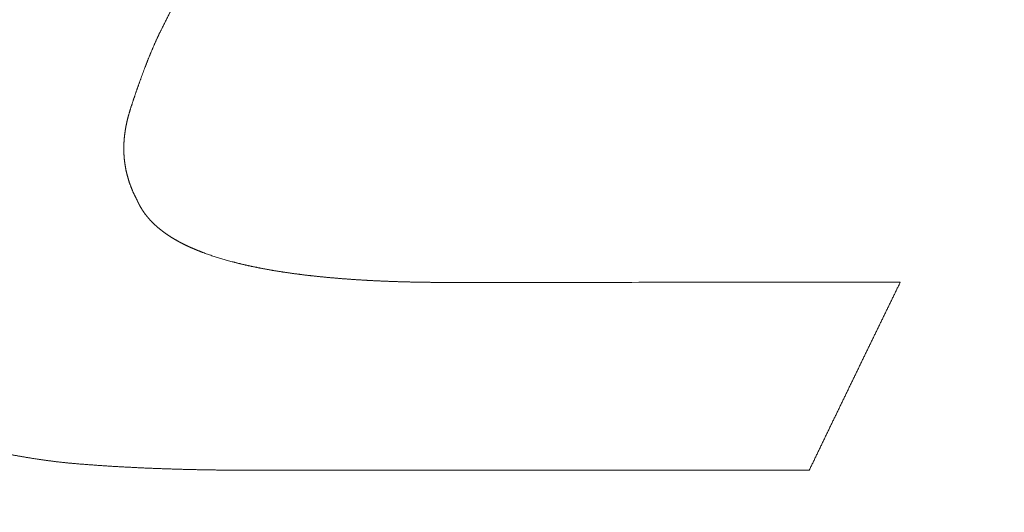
# Model space of a CAD drawing. Header units: millimetres. Extents: x 0 to 594, y 0 to 420.
# Tile 280 of 656: x 319.42 to 322.27, y 151.92 to 153.34. Entities that reach past the tile are written whole.
import ezdxf

# ---------------------------------------------------------------- set-up
doc = ezdxf.new("R2010")
doc.units = ezdxf.units.MM
doc.layers.add('1', color=7, linetype='Continuous', true_color=0xffffff)
doc.styles.add('Arial Unicode MS', font='txt')
doc.dimstyles.get("Standard").update_dxf_attribs({"dimtxt": 0.18, "dimasz": 0.18, "dimexe": 0.18, "dimexo": 0.0625, "dimgap": 0.09, "dimtad": 0, "dimtih": 1, "dimtoh": 1, "dimdec": 4, "dimzin": 0, "dimdsep": 46, "dimtxsty": 'Standard', "dimcen": 0.09, "dimadec": 0, "dimazin": 0, "dimtfac": 1, "dimtdec": 4, "dimtofl": 0, "dimtmove": 0, "dimatfit": 3, "dimfxl": 0, "dimtolj": 1, "dimtzin": 0, "dimarcsym": 0})

# ---------------------------------------------------------------- blocks, each defined once
blk = doc.blocks.new('_U1')
at = {"layer": '1', "color": 18, "lineweight": 13}
for p, q in [((87.8726, 155.5624), (87.8726, 93.0981)), ((368.6149, 120.7245), (368.6149, 93.0981)), ((87.8726, 95.0981), (199.5099, 95.0981)), ((368.6149, 95.0981), (256.9775, 95.0981))]:
    blk.add_line(p, q, dxfattribs=at)
at = {"layer": '1', "color": 18}
for points in [[(87.8726, 95.0981), (91.3726, 96.0359), (91.3726, 94.1602)], [(368.6149, 95.0981), (365.1149, 94.1602), (365.1149, 96.0359)]]:
    blk.add_solid(points, dxfattribs=at)
at = {"layer": '1', "color": 18, "linetype": 'Continuous', "lineweight": 13, "char_height": 2.5, "attachment_point": 7, "line_spacing_factor": 1.047437, "style": 'Arial Unicode MS'}
for s, insert in [('\\fArial Unicode MS|b0|i0;\\W1.0000;5.58', (201.1424, 93.2154)), ('\\fArial Unicode MS|b0|i0;\\W1.0000;DEFLATED TUBES LENGTH', (210.1898, 93.2154))]:
    blk.add_mtext(s, dxfattribs=dict(at, insert=insert))
blk = doc.blocks.new('_U5')
at = {"layer": '1', "color": 18, "lineweight": 13}
for p, q in [((368.2845, 138.212), (368.2845, 195.318)), ((252.7932, 193.318), (288.3083, 193.318)), ((368.2845, 193.318), (332.7694, 193.318))]:
    blk.add_line(p, q, dxfattribs=at)
at = {"layer": '1', "color": 18}
for points in [[(252.7932, 193.318), (256.2932, 194.2558), (256.2932, 192.3802)], [(368.2845, 193.318), (364.7845, 192.3802), (364.7845, 194.2558)]]:
    blk.add_solid(points, dxfattribs=at)
at = {"layer": '1', "color": 18, "linetype": 'Continuous', "lineweight": 13, "char_height": 2.5, "attachment_point": 7, "line_spacing_factor": 1.047437, "style": 'Arial Unicode MS'}
for s, insert in [('\\fArial Unicode MS|b0|i0;\\W1.0000;LCG (DRY WEIGHT)', (298.9882, 191.4353)), ('\\fArial Unicode MS|b0|i0;\\W1.0000;2.31', (289.9408, 191.4353))]:
    blk.add_mtext(s, dxfattribs=dict(at, insert=insert))
blk = doc.blocks.new('_U8')
at = {"layer": '1', "color": 18, "lineweight": 13}
for p, q in [((263.2897, 221.3525), (395.3924, 221.3525)), ((393.3924, 221.3525), (393.3924, 172.3548)), ((393.3924, 113.8098), (393.3924, 162.8074)), ((351.6063, 113.8098), (395.3924, 113.8098))]:
    blk.add_line(p, q, dxfattribs=at)
at = {"layer": '1', "color": 18}
for points in [[(393.3924, 221.3525), (394.3303, 217.8525), (392.4546, 217.8525)], [(393.3924, 113.8098), (392.4546, 117.3097), (394.3303, 117.3098)]]:
    blk.add_solid(points, dxfattribs=at)
at = {"layer": '1', "color": 18, "linetype": 'Continuous', "lineweight": 13, "char_height": 2.5, "attachment_point": 7, "rotation": 90, "line_spacing_factor": 1.047437, "style": 'Arial Unicode MS'}
for s, insert in [('\\fArial Unicode MS|b0|i0;\\W1.0000;LIFTING STROPS EYE*', (400.5645, 148.8001)), ('\\fArial Unicode MS|b0|i0;\\W1.0000;2.15', (395.5201, 164.4199))]:
    blk.add_mtext(s, dxfattribs=dict(at, insert=insert))
blk = doc.blocks.new('_U9')
at = {"layer": '1', "color": 18, "lineweight": 13}
for p, q in [((203.3786, 192.865), (47.9703, 192.865)), ((49.9703, 192.865), (49.9703, 158.4304)), ((49.9703, 113.5712), (49.9703, 148.883)), ((351.6296, 113.5712), (47.9703, 113.5712))]:
    blk.add_line(p, q, dxfattribs=at)
at = {"layer": '1', "color": 18}
for points in [[(49.9703, 192.865), (50.9082, 189.365), (49.0325, 189.365)], [(49.9703, 113.5712), (49.0325, 117.0712), (50.9082, 117.0712)]]:
    blk.add_solid(points, dxfattribs=at)
at = {"layer": '1', "color": 18, "linetype": 'Continuous', "lineweight": 13, "insert": (52.0981, 150.4955), "char_height": 2.5, "attachment_point": 7, "rotation": 90, "line_spacing_factor": 1.047437, "style": 'Arial Unicode MS'}
blk.add_mtext('\\fArial Unicode MS|b0|i0;\\W1.0000;1.59', dxfattribs=at)
blk = doc.blocks.new('_U10')
at = {"layer": '1', "color": 18, "lineweight": 13}
for p, q in [((100.9291, 177.3386), (56.1892, 177.3386)), ((58.1892, 177.3386), (58.1892, 150.2286)), ((58.1892, 113.5712), (58.1892, 140.6812)), ((351.6296, 113.5712), (56.1892, 113.5712))]:
    blk.add_line(p, q, dxfattribs=at)
at = {"layer": '1', "color": 18}
for points in [[(58.1892, 177.3386), (59.1271, 173.8386), (57.2514, 173.8386)], [(58.1892, 113.5712), (57.2514, 117.0712), (59.1271, 117.0712)]]:
    blk.add_solid(points, dxfattribs=at)
at = {"layer": '1', "color": 18, "linetype": 'Continuous', "lineweight": 13, "insert": (60.317, 142.2937), "char_height": 2.5, "attachment_point": 7, "rotation": 90, "line_spacing_factor": 1.047437, "style": 'Arial Unicode MS'}
blk.add_mtext('\\fArial Unicode MS|b0|i0;\\W1.0000;1.28', dxfattribs=at)
blk = doc.blocks.new('_U11')
at = {"layer": '1', "color": 18, "lineweight": 13}
for p, q in [((89.6332, 165.9155), (66.2931, 165.9155)), ((68.2931, 165.9155), (68.2931, 98.2238)), ((351.6296, 113.5712), (66.2931, 113.5712))]:
    blk.add_line(p, q, dxfattribs=at)
at = {"layer": '1', "color": 18}
for points in [[(68.2931, 165.9155), (69.231, 162.4155), (67.3553, 162.4155)], [(68.2931, 113.5712), (67.3553, 117.0712), (69.231, 117.0712)]]:
    blk.add_solid(points, dxfattribs=at)
at = {"layer": '1', "color": 18, "linetype": 'Continuous', "lineweight": 13, "char_height": 2.5, "attachment_point": 7, "rotation": 90, "line_spacing_factor": 1.047437, "style": 'Arial Unicode MS'}
for s, insert in [('\\fArial Unicode MS|b0|i0;\\W1.0000;1.05', (70.4208, 90.2889)), ('\\fArial Unicode MS|b0|i0;\\W1.0000;BOW DEFLATED ', (70.4208, 59.7732))]:
    blk.add_mtext(s, dxfattribs=dict(at, insert=insert))
blk = doc.blocks.new('_U13')
at = {"layer": '1', "color": 18, "lineweight": 13}
for p, q in [((252.7932, 158.3302), (383.5152, 158.3302)), ((381.5152, 158.3302), (381.5152, 140.8437)), ((381.5152, 113.8098), (381.5152, 131.2963)), ((351.6063, 113.8098), (383.5152, 113.8098))]:
    blk.add_line(p, q, dxfattribs=at)
at = {"layer": '1', "color": 18}
for points in [[(381.5152, 158.3302), (382.453, 154.8302), (380.5773, 154.8302)], [(381.5152, 113.8098), (380.5773, 117.3097), (382.453, 117.3098)]]:
    blk.add_solid(points, dxfattribs=at)
at = {"layer": '1', "color": 18, "linetype": 'Continuous', "lineweight": 13, "char_height": 2.5, "attachment_point": 7, "rotation": 90, "line_spacing_factor": 1.047437, "style": 'Arial Unicode MS'}
for s, insert in [('\\fArial Unicode MS|b0|i0;\\W1.0000;SINGLE POINT LIFT* EYE', (388.6872, 115.3789)), ('\\fArial Unicode MS|b0|i0;\\W1.0000;0.89', (383.6429, 132.9088))]:
    blk.add_mtext(s, dxfattribs=dict(at, insert=insert))

msp = doc.modelspace()

# ---------------------------------------------------------------- linework, layer by layer
at = {"layer": '1', "color": 155, "linetype": 'Continuous', "lineweight": 13}
for points, knots in [([(319.9307, 153.5131), (319.929, 153.5099), (319.9256, 153.5033), (319.9206, 153.4935), (319.9156, 153.4837), (319.9106, 153.4738), (319.9056, 153.464), (319.9006, 153.4541), (319.8956, 153.4443), (319.8906, 153.4344), (319.8856, 153.4246), (319.8806, 153.4147), (319.8756, 153.4048), (319.8706, 153.3949), (319.8656, 153.385), (319.8606, 153.3751), (319.8556, 153.3652), (319.8506, 153.3553), (319.8456, 153.3453), (319.8406, 153.3354), (319.8356, 153.3255), (319.8323, 153.3188), (319.8306, 153.3155)], [0, 0, 0, 0, 0.05, 0.1, 0.15, 0.2, 0.25, 0.3, 0.35, 0.4, 0.45, 0.5, 0.55, 0.6, 0.65, 0.7, 0.75, 0.8, 0.85, 0.9, 0.95, 1, 1, 1, 1]), ([(319.8306, 153.3155), (319.8301, 153.3146), (319.8292, 153.3126), (319.8277, 153.3097), (319.8263, 153.3067), (319.8248, 153.3038), (319.8234, 153.3009), (319.822, 153.2979), (319.8206, 153.295), (319.8192, 153.292), (319.8178, 153.289), (319.8165, 153.2861), (319.8151, 153.2831), (319.8138, 153.2801), (319.8124, 153.2772), (319.8111, 153.2742), (319.8098, 153.2712), (319.8085, 153.2682), (319.8072, 153.2652), (319.8059, 153.2622), (319.8046, 153.2593), (319.8034, 153.2563), (319.8021, 153.2533), (319.8008, 153.2503), (319.7996, 153.2472), (319.7984, 153.2442), (319.7971, 153.2412), (319.7959, 153.2382), (319.7947, 153.2352), (319.7935, 153.2322), (319.7923, 153.2292), (319.7911, 153.2261), (319.7899, 153.2231), (319.7887, 153.2201), (319.7875, 153.217), (319.7863, 153.214), (319.7852, 153.211), (319.784, 153.2079), (319.7828, 153.2049), (319.7817, 153.2019), (319.7805, 153.1988), (319.7794, 153.1958), (319.7782, 153.1927), (319.7771, 153.1897), (319.776, 153.1866), (319.7748, 153.1836), (319.7737, 153.1805), (319.7726, 153.1775), (319.7715, 153.1744), (319.7704, 153.1714), (319.7693, 153.1683), (319.7682, 153.1652), (319.7671, 153.1622), (319.766, 153.1591), (319.7649, 153.156), (319.7638, 153.153), (319.7627, 153.1499), (319.7617, 153.1468), (319.7606, 153.1438), (319.7595, 153.1407), (319.7584, 153.1376), (319.7574, 153.1345), (319.7563, 153.1315), (319.7553, 153.1284), (319.7542, 153.1253), (319.7532, 153.1222), (319.7521, 153.1191), (319.7511, 153.116), (319.7501, 153.113), (319.749, 153.1099), (319.748, 153.1068), (319.747, 153.1037), (319.746, 153.1006), (319.7449, 153.0975), (319.7439, 153.0944), (319.7429, 153.0913), (319.7422, 153.0893), (319.7419, 153.0882)], [0, 0, 0, 0, 0.013333, 0.026666, 0.039998, 0.05333, 0.066661, 0.079992, 0.093323, 0.106654, 0.119984, 0.133315, 0.146646, 0.159977, 0.173308, 0.186639, 0.199971, 0.213302, 0.226635, 0.239967, 0.2533, 0.266633, 0.279967, 0.293301, 0.306635, 0.31997, 0.333305, 0.34664, 0.359976, 0.373312, 0.386648, 0.399984, 0.413321, 0.426657, 0.439994, 0.45333, 0.466667, 0.480003, 0.493339, 0.506675, 0.520011, 0.533346, 0.546681, 0.560016, 0.573351, 0.586685, 0.60002, 0.613354, 0.626688, 0.640021, 0.653355, 0.666689, 0.680022, 0.693355, 0.706688, 0.720021, 0.733354, 0.746687, 0.76002, 0.773352, 0.786685, 0.800018, 0.81335, 0.826683, 0.840015, 0.853347, 0.866679, 0.880012, 0.893344, 0.906676, 0.920008, 0.93334, 0.946672, 0.960004, 0.973336, 0.986668, 1, 1, 1, 1]), ([(319.7419, 153.0882), (319.7417, 153.0875), (319.7412, 153.086), (319.7405, 153.0839), (319.7398, 153.0817), (319.7392, 153.0795), (319.7385, 153.0773), (319.7379, 153.0751), (319.7372, 153.0729), (319.7366, 153.0707), (319.736, 153.0685), (319.7354, 153.0663), (319.7348, 153.0641), (319.7342, 153.0619), (319.7337, 153.0597), (319.7331, 153.0575), (319.7326, 153.0553), (319.732, 153.0531), (319.7315, 153.0509), (319.731, 153.0486), (319.7305, 153.0464), (319.7301, 153.0442), (319.7296, 153.042), (319.7291, 153.0397), (319.7287, 153.0375), (319.7283, 153.0353), (319.7279, 153.033), (319.7275, 153.0308), (319.7271, 153.0286), (319.7267, 153.0263), (319.7264, 153.0241), (319.726, 153.0218), (319.7257, 153.0196), (319.7254, 153.0173), (319.7251, 153.0151), (319.7248, 153.0128), (319.7245, 153.0106), (319.7242, 153.0083), (319.724, 153.0061), (319.7238, 153.0038), (319.7236, 153.0016), (319.7234, 152.9993), (319.7232, 152.9971), (319.723, 152.9948), (319.7229, 152.9926), (319.7227, 152.9903), (319.7226, 152.988), (319.7225, 152.9858), (319.7224, 152.9835), (319.7223, 152.9813), (319.7223, 152.979), (319.7222, 152.9767), (319.7222, 152.9745), (319.7222, 152.9722), (319.7222, 152.9699), (319.7222, 152.9677), (319.7223, 152.9654), (319.7223, 152.9631), (319.7224, 152.9609), (319.7225, 152.9586), (319.7226, 152.9563), (319.7227, 152.9541), (319.7228, 152.9518), (319.723, 152.9496), (319.7232, 152.9473), (319.7234, 152.945), (319.7236, 152.9428), (319.7238, 152.9405), (319.724, 152.9382), (319.7243, 152.936), (319.7246, 152.9337), (319.7249, 152.9315), (319.7252, 152.9292), (319.7255, 152.9269), (319.7258, 152.9247), (319.7262, 152.9224), (319.7266, 152.9202), (319.727, 152.9179), (319.7274, 152.9157), (319.7278, 152.9134), (319.7283, 152.9112), (319.7287, 152.909), (319.7292, 152.9067), (319.7297, 152.9045), (319.7302, 152.9022), (319.7308, 152.9), (319.7313, 152.8978), (319.7319, 152.8956), (319.7325, 152.8933), (319.7331, 152.8911), (319.7337, 152.8889), (319.7343, 152.8867), (319.735, 152.8845), (319.7356, 152.8823), (319.7363, 152.88), (319.737, 152.8778), (319.7377, 152.8756), (319.7385, 152.8735), (319.7392, 152.8713), (319.74, 152.8691), (319.7408, 152.8669), (319.7416, 152.8647), (319.7424, 152.8625), (319.7432, 152.8604), (319.7441, 152.8582), (319.745, 152.8561), (319.7459, 152.8539), (319.7468, 152.8518), (319.7477, 152.8496), (319.7486, 152.8475), (319.7496, 152.8453), (319.7505, 152.8432), (319.7515, 152.8411), (319.7525, 152.839), (319.7536, 152.8368), (319.7546, 152.8347), (319.7557, 152.8326), (319.7567, 152.8305), (319.7578, 152.8285), (319.7589, 152.8264), (319.7597, 152.825), (319.76, 152.8243)], [0, 0, 0, 0, 0.008408, 0.016818, 0.025229, 0.033641, 0.042053, 0.050467, 0.058881, 0.067296, 0.075711, 0.084127, 0.092543, 0.100959, 0.109376, 0.117792, 0.126208, 0.134624, 0.143039, 0.151455, 0.15987, 0.168284, 0.176698, 0.185111, 0.193523, 0.201935, 0.210346, 0.218756, 0.227166, 0.235574, 0.243982, 0.252389, 0.260795, 0.269199, 0.277603, 0.286006, 0.294408, 0.302809, 0.311209, 0.319608, 0.328007, 0.336404, 0.344801, 0.353196, 0.361591, 0.369986, 0.37838, 0.386773, 0.395165, 0.403557, 0.411949, 0.420341, 0.428732, 0.437123, 0.445515, 0.453906, 0.462298, 0.47069, 0.479082, 0.487475, 0.495869, 0.504264, 0.51266, 0.521057, 0.529454, 0.537853, 0.546252, 0.554652, 0.563052, 0.571454, 0.579856, 0.588258, 0.596661, 0.605064, 0.613468, 0.621873, 0.630277, 0.638682, 0.647087, 0.655493, 0.663898, 0.672304, 0.68071, 0.689116, 0.697522, 0.705928, 0.714334, 0.72274, 0.731146, 0.739552, 0.747958, 0.756363, 0.764769, 0.773174, 0.781579, 0.789983, 0.798388, 0.806792, 0.815195, 0.823599, 0.832002, 0.840405, 0.848807, 0.85721, 0.865611, 0.874013, 0.882414, 0.890815, 0.899215, 0.907615, 0.916015, 0.924415, 0.932814, 0.941213, 0.949612, 0.95801, 0.966408, 0.974806, 0.983204, 0.991602, 1, 1, 1, 1]), ([(319.76, 152.8243), (319.7602, 152.8239), (319.7606, 152.823), (319.7612, 152.8216), (319.7618, 152.8203), (319.7624, 152.819), (319.763, 152.8177), (319.7636, 152.8163), (319.7642, 152.815), (319.7649, 152.8137), (319.7655, 152.8124), (319.7662, 152.8111), (319.7669, 152.8098), (319.7676, 152.8085), (319.7682, 152.8072), (319.769, 152.806), (319.7697, 152.8047), (319.7704, 152.8034), (319.7711, 152.8021), (319.7719, 152.8009), (319.7726, 152.7996), (319.7734, 152.7984), (319.7742, 152.7971), (319.775, 152.7959), (319.7758, 152.7946), (319.7766, 152.7934), (319.7774, 152.7922), (319.7782, 152.7909), (319.7791, 152.7897), (319.7799, 152.7885), (319.7808, 152.7873), (319.7816, 152.7861), (319.7825, 152.7849), (319.7834, 152.7837), (319.7843, 152.7825), (319.7852, 152.7813), (319.7861, 152.7801), (319.787, 152.7789), (319.7879, 152.7778), (319.7889, 152.7766), (319.7898, 152.7754), (319.7908, 152.7743), (319.7917, 152.7731), (319.7927, 152.772), (319.7937, 152.7708), (319.7947, 152.7697), (319.7957, 152.7685), (319.7967, 152.7674), (319.7977, 152.7663), (319.7988, 152.7652), (319.7998, 152.7641), (319.8008, 152.763), (319.8019, 152.7619), (319.8029, 152.7608), (319.804, 152.7597), (319.8051, 152.7586), (319.8062, 152.7575), (319.8073, 152.7564), (319.8084, 152.7554), (319.8095, 152.7543), (319.8106, 152.7533), (319.8117, 152.7522), (319.8128, 152.7512), (319.814, 152.7501), (319.8151, 152.7491), (319.8163, 152.748), (319.8174, 152.747), (319.8186, 152.746), (319.8198, 152.745), (319.8209, 152.744), (319.8221, 152.743), (319.8233, 152.742), (319.8245, 152.741), (319.8257, 152.74), (319.8269, 152.739), (319.8282, 152.738), (319.8294, 152.7371), (319.8306, 152.7361), (319.8319, 152.7351), (319.8331, 152.7342), (319.8343, 152.7332), (319.8356, 152.7323), (319.8369, 152.7314), (319.8381, 152.7304), (319.8394, 152.7295), (319.8407, 152.7286), (319.842, 152.7276), (319.8433, 152.7267), (319.8446, 152.7258), (319.8459, 152.7249), (319.8472, 152.724), (319.8485, 152.7231), (319.8498, 152.7222), (319.8511, 152.7214), (319.8525, 152.7205), (319.8538, 152.7196), (319.8551, 152.7187), (319.8565, 152.7179), (319.8578, 152.717), (319.8592, 152.7162), (319.8605, 152.7153), (319.8619, 152.7145), (319.8633, 152.7136), (319.8646, 152.7128), (319.866, 152.712), (319.8674, 152.7112), (319.8688, 152.7103), (319.8702, 152.7095), (319.8716, 152.7087), (319.873, 152.7079), (319.8744, 152.7071), (319.8758, 152.7063), (319.8772, 152.7055), (319.8786, 152.7048), (319.88, 152.704), (319.8814, 152.7032), (319.8828, 152.7024), (319.8842, 152.7017), (319.8857, 152.7009), (319.8871, 152.7002), (319.8885, 152.6994), (319.89, 152.6987), (319.8914, 152.6979), (319.8929, 152.6972), (319.8943, 152.6965), (319.8958, 152.6958), (319.8972, 152.695), (319.8987, 152.6943), (319.9001, 152.6936), (319.9016, 152.6929), (319.903, 152.6922), (319.9045, 152.6915), (319.906, 152.6908), (319.9075, 152.6901), (319.9089, 152.6894), (319.9104, 152.6887), (319.9119, 152.6881), (319.9134, 152.6874), (319.9148, 152.6867), (319.9163, 152.6861), (319.9178, 152.6854), (319.9193, 152.6847), (319.9208, 152.6841), (319.9223, 152.6834), (319.9238, 152.6828), (319.9253, 152.6822), (319.9268, 152.6815), (319.9283, 152.6809), (319.9298, 152.6803), (319.9313, 152.6796), (319.9328, 152.679), (319.9343, 152.6784), (319.9358, 152.6778), (319.9374, 152.6772), (319.9389, 152.6766), (319.9404, 152.676), (319.9419, 152.6754), (319.9434, 152.6748), (319.9449, 152.6742), (319.9465, 152.6736), (319.948, 152.673), (319.9495, 152.6724), (319.9526, 152.6713), (319.9573, 152.6695), (319.9637, 152.6672), (319.97, 152.665), (319.9764, 152.6628), (319.9828, 152.6607), (319.9892, 152.6587), (319.9956, 152.6566), (320.0021, 152.6547), (320.0086, 152.6527), (320.0151, 152.6509), (320.0216, 152.649), (320.0282, 152.6472), (320.0326, 152.646), (320.0348, 152.6454)], [0, 0, 0, 0, 0.004666, 0.00933, 0.013991, 0.018651, 0.023309, 0.027964, 0.032619, 0.037271, 0.041922, 0.046572, 0.05122, 0.055867, 0.060512, 0.065157, 0.069801, 0.074444, 0.079086, 0.083727, 0.088367, 0.093007, 0.097646, 0.102285, 0.106924, 0.111562, 0.1162, 0.120837, 0.125474, 0.130112, 0.134749, 0.139386, 0.144023, 0.14866, 0.153298, 0.157935, 0.162573, 0.167211, 0.171849, 0.176487, 0.181126, 0.185765, 0.190405, 0.195045, 0.199685, 0.204326, 0.208967, 0.213609, 0.218252, 0.222894, 0.227538, 0.232182, 0.236827, 0.241472, 0.246118, 0.250764, 0.255411, 0.260059, 0.264707, 0.269357, 0.274007, 0.278658, 0.28331, 0.287963, 0.292617, 0.297272, 0.301928, 0.306585, 0.311243, 0.315903, 0.320563, 0.325225, 0.329888, 0.334552, 0.339217, 0.343884, 0.348551, 0.35322, 0.35789, 0.362561, 0.367234, 0.371907, 0.376582, 0.381257, 0.385934, 0.390612, 0.395291, 0.399971, 0.404651, 0.409333, 0.414016, 0.418699, 0.423383, 0.428068, 0.432754, 0.43744, 0.442127, 0.446815, 0.451503, 0.456191, 0.46088, 0.465569, 0.470258, 0.474948, 0.479637, 0.484327, 0.489016, 0.493706, 0.498395, 0.503084, 0.507773, 0.512461, 0.517149, 0.521837, 0.526525, 0.531212, 0.5359, 0.540586, 0.545273, 0.549959, 0.554645, 0.559331, 0.564017, 0.568702, 0.573387, 0.578071, 0.582755, 0.587439, 0.592122, 0.596805, 0.601488, 0.60617, 0.610851, 0.615532, 0.620213, 0.624893, 0.629572, 0.63425, 0.638928, 0.643606, 0.648282, 0.652958, 0.657632, 0.662306, 0.666979, 0.671651, 0.676322, 0.680992, 0.685661, 0.690329, 0.694995, 0.69966, 0.704324, 0.708987, 0.713648, 0.718307, 0.722965, 0.727621, 0.732276, 0.736929, 0.74158, 0.746229, 0.750877, 0.770042, 0.78918, 0.8083, 0.827408, 0.846512, 0.865618, 0.884734, 0.903866, 0.923021, 0.942206, 0.961426, 0.980689, 1, 1, 1, 1]), ([(320.0348, 152.6454), (320.036, 152.6452), (320.0382, 152.6446), (320.0416, 152.6437), (320.045, 152.6428), (320.0485, 152.6419), (320.0519, 152.6411), (320.0553, 152.6402), (320.0587, 152.6394), (320.0621, 152.6386), (320.0656, 152.6378), (320.069, 152.637), (320.0724, 152.6362), (320.0759, 152.6354), (320.0793, 152.6346), (320.0828, 152.6339), (320.0862, 152.6331), (320.0897, 152.6324), (320.0931, 152.6316), (320.0966, 152.6309), (320.1, 152.6302), (320.1035, 152.6295), (320.107, 152.6288), (320.1104, 152.6281), (320.1139, 152.6274), (320.1174, 152.6267), (320.1209, 152.626), (320.1243, 152.6254), (320.1278, 152.6247), (320.1313, 152.6241), (320.1348, 152.6235), (320.1383, 152.6228), (320.1417, 152.6222), (320.1452, 152.6216), (320.1487, 152.621), (320.1522, 152.6204), (320.1557, 152.6198), (320.1592, 152.6192), (320.1627, 152.6187), (320.1662, 152.6181), (320.1697, 152.6175), (320.1732, 152.617), (320.1767, 152.6164), (320.1802, 152.6159), (320.1837, 152.6154), (320.1872, 152.6148), (320.1907, 152.6143), (320.1942, 152.6138), (320.1977, 152.6133), (320.2013, 152.6128), (320.2048, 152.6123), (320.2083, 152.6118), (320.2118, 152.6113), (320.2153, 152.6108), (320.2188, 152.6104), (320.2223, 152.6099), (320.2259, 152.6094), (320.2294, 152.609), (320.2329, 152.6085), (320.2364, 152.6081), (320.2399, 152.6077), (320.2435, 152.6072), (320.247, 152.6068), (320.2505, 152.6064), (320.254, 152.606), (320.2575, 152.6056), (320.2611, 152.6052), (320.2646, 152.6048), (320.2681, 152.6044), (320.2717, 152.604), (320.2752, 152.6036), (320.2787, 152.6032), (320.2822, 152.6029), (320.2858, 152.6025), (320.2893, 152.6021), (320.2928, 152.6018), (320.2964, 152.6014), (320.2999, 152.6011), (320.3034, 152.6007), (320.307, 152.6004), (320.3105, 152.6001), (320.3141, 152.5997), (320.3176, 152.5994), (320.3211, 152.5991), (320.3247, 152.5988), (320.3282, 152.5985), (320.3317, 152.5982), (320.3353, 152.5979), (320.3388, 152.5976), (320.3424, 152.5973), (320.3459, 152.597), (320.3494, 152.5967), (320.353, 152.5964), (320.3565, 152.5962), (320.3601, 152.5959), (320.3636, 152.5956), (320.3672, 152.5954), (320.3707, 152.5951), (320.3743, 152.5948), (320.3778, 152.5946), (320.3813, 152.5943), (320.3849, 152.5941), (320.3884, 152.5939), (320.392, 152.5936), (320.3955, 152.5934), (320.3991, 152.5932), (320.4026, 152.5929), (320.4062, 152.5927), (320.4097, 152.5925), (320.4133, 152.5923), (320.4168, 152.5921), (320.4204, 152.5919), (320.4239, 152.5917), (320.4275, 152.5915), (320.431, 152.5913), (320.4346, 152.5911), (320.4381, 152.5909), (320.4417, 152.5907), (320.4452, 152.5905), (320.4488, 152.5904), (320.4524, 152.5902), (320.4559, 152.59), (320.4595, 152.5899), (320.463, 152.5897), (320.4666, 152.5895), (320.4701, 152.5894), (320.4737, 152.5892), (320.4772, 152.5891), (320.4808, 152.5889), (320.4843, 152.5888), (320.4879, 152.5887), (320.4915, 152.5885), (320.495, 152.5884), (320.4986, 152.5883), (320.5021, 152.5881), (320.5057, 152.588), (320.5092, 152.5879), (320.5128, 152.5878), (320.5163, 152.5877), (320.5199, 152.5876), (320.5235, 152.5875), (320.527, 152.5874), (320.5306, 152.5873), (320.5341, 152.5872), (320.5377, 152.5871), (320.5413, 152.587), (320.5448, 152.5869), (320.5484, 152.5868), (320.5519, 152.5867), (320.5555, 152.5867), (320.559, 152.5866), (320.5626, 152.5865), (320.5662, 152.5864), (320.5697, 152.5864), (320.5733, 152.5863), (320.5768, 152.5863), (320.5804, 152.5862), (320.584, 152.5861), (320.5875, 152.5861), (320.5911, 152.586), (320.5946, 152.586), (320.5982, 152.586), (320.6017, 152.5859), (320.6053, 152.5859), (320.6089, 152.5858), (320.6124, 152.5858), (320.616, 152.5858), (320.6195, 152.5857), (320.6231, 152.5857), (320.6267, 152.5857), (320.6302, 152.5857), (320.6338, 152.5857), (320.6373, 152.5856), (320.6409, 152.5856), (320.6444, 152.5856), (320.648, 152.5856), (320.6516, 152.5856), (320.6551, 152.5856), (320.6575, 152.5856), (320.6587, 152.5856)], [0, 0, 0, 0, 0.005651, 0.011303, 0.016954, 0.022605, 0.028255, 0.033906, 0.039557, 0.045208, 0.050859, 0.056509, 0.06216, 0.067811, 0.073462, 0.079114, 0.084765, 0.090416, 0.096068, 0.101719, 0.107371, 0.113023, 0.118675, 0.124327, 0.12998, 0.135632, 0.141284, 0.146937, 0.15259, 0.158243, 0.163895, 0.169548, 0.175201, 0.180854, 0.186507, 0.19216, 0.197813, 0.203466, 0.209119, 0.214771, 0.220423, 0.226076, 0.231728, 0.237379, 0.243031, 0.248682, 0.254333, 0.259983, 0.265633, 0.271283, 0.276933, 0.282582, 0.288231, 0.29388, 0.299528, 0.305176, 0.310824, 0.316472, 0.32212, 0.327768, 0.333415, 0.339063, 0.34471, 0.350357, 0.356005, 0.361652, 0.367299, 0.372946, 0.378593, 0.38424, 0.389887, 0.395534, 0.401181, 0.406828, 0.412475, 0.418122, 0.423769, 0.429416, 0.435063, 0.44071, 0.446357, 0.452004, 0.457652, 0.463299, 0.468946, 0.474594, 0.480241, 0.485889, 0.491537, 0.497184, 0.502832, 0.50848, 0.514128, 0.519776, 0.525424, 0.531072, 0.536721, 0.542369, 0.548017, 0.553666, 0.559314, 0.564963, 0.570612, 0.576261, 0.581909, 0.587558, 0.593207, 0.598857, 0.604506, 0.610155, 0.615804, 0.621454, 0.627104, 0.632753, 0.638403, 0.644053, 0.649702, 0.655352, 0.661002, 0.666652, 0.672303, 0.677953, 0.683603, 0.689253, 0.694904, 0.700554, 0.706205, 0.711855, 0.717506, 0.723157, 0.728807, 0.734458, 0.740109, 0.74576, 0.751411, 0.757061, 0.762712, 0.768363, 0.774014, 0.779665, 0.785316, 0.790967, 0.796618, 0.802269, 0.80792, 0.813571, 0.819221, 0.824872, 0.830523, 0.836174, 0.841825, 0.847475, 0.853126, 0.858776, 0.864427, 0.870077, 0.875727, 0.881378, 0.887028, 0.892678, 0.898328, 0.903978, 0.909627, 0.915277, 0.920926, 0.926576, 0.932225, 0.937874, 0.943522, 0.949171, 0.95482, 0.960468, 0.966116, 0.971764, 0.977412, 0.983059, 0.988706, 0.994353, 1, 1, 1, 1]), ([(321.9656, 152.5863), (321.9639, 152.5829), (321.9606, 152.5762), (321.9557, 152.5661), (321.9508, 152.556), (321.9458, 152.5458), (321.9409, 152.5357), (321.9359, 152.5256), (321.931, 152.5154), (321.926, 152.5053), (321.9211, 152.4951), (321.9162, 152.485), (321.9112, 152.4748), (321.9063, 152.4646), (321.9013, 152.4545), (321.8964, 152.4443), (321.8914, 152.4341), (321.8865, 152.4239), (321.8815, 152.4137), (321.8766, 152.4035), (321.8716, 152.3933), (321.8667, 152.3831), (321.8617, 152.3729), (321.8567, 152.3626), (321.8518, 152.3524), (321.8468, 152.3422), (321.8419, 152.332), (321.8369, 152.3217), (321.8319, 152.3115), (321.827, 152.3012), (321.822, 152.291), (321.817, 152.2807), (321.8121, 152.2704), (321.8071, 152.2602), (321.8021, 152.2499), (321.7972, 152.2396), (321.7922, 152.2293), (321.7872, 152.219), (321.7823, 152.2088), (321.7773, 152.1985), (321.7723, 152.1882), (321.7673, 152.1778), (321.7623, 152.1675), (321.7574, 152.1572), (321.7524, 152.1469), (321.7474, 152.1366), (321.7424, 152.1262), (321.7374, 152.1159), (321.7324, 152.1056), (321.7275, 152.0952), (321.7225, 152.0849), (321.7175, 152.0745), (321.7125, 152.0641), (321.7075, 152.0538), (321.7042, 152.0469), (321.7025, 152.0434)], [0, 0, 0, 0, 0.018868, 0.037736, 0.056604, 0.075472, 0.09434, 0.113208, 0.132075, 0.150943, 0.169811, 0.188679, 0.207547, 0.226415, 0.245283, 0.264151, 0.283019, 0.301887, 0.320755, 0.339622, 0.35849, 0.377358, 0.396226, 0.415094, 0.433962, 0.45283, 0.471698, 0.490566, 0.509434, 0.528302, 0.54717, 0.566038, 0.584905, 0.603773, 0.622641, 0.641509, 0.660377, 0.679245, 0.698113, 0.716981, 0.735849, 0.754717, 0.773585, 0.792453, 0.811321, 0.830189, 0.849057, 0.867924, 0.886792, 0.90566, 0.924528, 0.943396, 0.962264, 0.981132, 1, 1, 1, 1]), ([(319.5918, 152.0616), (319.5904, 152.0617), (319.5874, 152.0619), (319.5829, 152.0623), (319.5784, 152.0627), (319.5739, 152.0631), (319.5695, 152.0635), (319.565, 152.0639), (319.5605, 152.0644), (319.556, 152.0648), (319.5516, 152.0653), (319.5471, 152.0658), (319.5426, 152.0662), (319.5382, 152.0667), (319.5337, 152.0673), (319.5293, 152.0678), (319.5248, 152.0683), (319.5204, 152.0688), (319.5159, 152.0694), (319.5114, 152.07), (319.507, 152.0705), (319.5025, 152.0711), (319.4981, 152.0717), (319.4937, 152.0723), (319.4892, 152.0729), (319.4848, 152.0736), (319.4803, 152.0742), (319.4759, 152.0748), (319.4715, 152.0755), (319.467, 152.0762), (319.4626, 152.0769), (319.4582, 152.0776), (319.4537, 152.0783), (319.4493, 152.079), (319.4449, 152.0797), (319.4405, 152.0804), (319.4361, 152.0812), (319.4317, 152.0819), (319.4272, 152.0827), (319.4228, 152.0835), (319.4184, 152.0843), (319.414, 152.0851), (319.4096, 152.0859), (319.4052, 152.0867), (319.4008, 152.0875), (319.3964, 152.0883), (319.392, 152.0892), (319.3876, 152.09), (319.3832, 152.0909), (319.3788, 152.0918), (319.3745, 152.0927), (319.3701, 152.0936), (319.3657, 152.0945), (319.3613, 152.0954), (319.3569, 152.0963), (319.3526, 152.0973), (319.3482, 152.0982), (319.3438, 152.0992), (319.3395, 152.1001), (319.3351, 152.1011), (319.3307, 152.1021), (319.3264, 152.1031), (319.322, 152.1041), (319.3177, 152.1051), (319.3133, 152.1061), (319.309, 152.1071), (319.3046, 152.1082), (319.3003, 152.1092), (319.296, 152.1103), (319.2916, 152.1113), (319.2873, 152.1124), (319.283, 152.1135), (319.2786, 152.1146), (319.2743, 152.1157), (319.27, 152.1168), (319.2657, 152.1179), (319.2613, 152.1191), (319.257, 152.1202), (319.2527, 152.1213), (319.2484, 152.1225), (319.2441, 152.1237), (319.2398, 152.1248), (319.2355, 152.126), (319.2312, 152.1272), (319.2269, 152.1284), (319.2226, 152.1296), (319.2184, 152.1308), (319.2141, 152.1321), (319.2098, 152.1333), (319.2055, 152.1345), (319.2012, 152.1358), (319.197, 152.137), (319.1927, 152.1383), (319.1884, 152.1396), (319.1842, 152.1409), (319.1799, 152.1421), (319.1757, 152.1434), (319.1714, 152.1448), (319.1672, 152.1461), (319.1629, 152.1474), (319.1587, 152.1487), (319.1545, 152.1501), (319.1502, 152.1514), (319.146, 152.1528), (319.1418, 152.1541), (319.1375, 152.1555), (319.1333, 152.1569), (319.1291, 152.1582), (319.1263, 152.1592), (319.1249, 152.1596)], [0, 0, 0, 0, 0.009346, 0.018691, 0.028035, 0.037379, 0.046723, 0.056066, 0.065408, 0.074751, 0.084093, 0.093434, 0.102776, 0.112117, 0.121458, 0.130798, 0.140139, 0.149479, 0.15882, 0.16816, 0.1775, 0.18684, 0.19618, 0.205519, 0.214859, 0.224199, 0.233539, 0.242879, 0.252219, 0.261559, 0.2709, 0.28024, 0.289581, 0.298921, 0.308262, 0.317603, 0.326944, 0.336285, 0.345627, 0.354969, 0.364311, 0.373653, 0.382995, 0.392338, 0.401681, 0.411024, 0.420367, 0.429711, 0.439055, 0.448399, 0.457744, 0.467089, 0.476434, 0.485779, 0.495125, 0.504471, 0.513817, 0.523163, 0.53251, 0.541857, 0.551204, 0.560552, 0.5699, 0.579248, 0.588596, 0.597945, 0.607294, 0.616643, 0.625992, 0.635342, 0.644691, 0.654041, 0.663392, 0.672742, 0.682092, 0.691443, 0.700794, 0.710145, 0.719496, 0.728847, 0.738198, 0.74755, 0.756901, 0.766252, 0.775604, 0.784955, 0.794307, 0.803658, 0.81301, 0.822361, 0.831713, 0.841064, 0.850415, 0.859766, 0.869117, 0.878468, 0.887818, 0.897168, 0.906518, 0.915868, 0.925218, 0.934567, 0.943916, 0.953264, 0.962612, 0.97196, 0.981307, 0.990654, 1, 1, 1, 1]), ([(320.1267, 152.0431), (320.1228, 152.0431), (320.115, 152.0431), (320.1034, 152.0431), (320.0918, 152.0431), (320.0801, 152.0432), (320.0685, 152.0432), (320.0568, 152.0433), (320.0452, 152.0434), (320.0336, 152.0435), (320.0219, 152.0436), (320.0103, 152.0437), (319.9986, 152.0439), (319.987, 152.044), (319.9754, 152.0442), (319.9637, 152.0444), (319.9521, 152.0446), (319.9404, 152.0448), (319.9288, 152.0451), (319.9172, 152.0453), (319.9055, 152.0456), (319.8939, 152.0459), (319.8822, 152.0462), (319.8706, 152.0466), (319.859, 152.0469), (319.8473, 152.0473), (319.8357, 152.0477), (319.8241, 152.0481), (319.8125, 152.0486), (319.8008, 152.049), (319.7892, 152.0495), (319.7776, 152.05), (319.766, 152.0505), (319.7543, 152.0511), (319.7427, 152.0517), (319.7311, 152.0523), (319.7195, 152.0529), (319.7079, 152.0536), (319.6963, 152.0542), (319.6846, 152.0549), (319.673, 152.0557), (319.6614, 152.0564), (319.6498, 152.0572), (319.6382, 152.058), (319.6266, 152.0589), (319.615, 152.0597), (319.6034, 152.0606), (319.5957, 152.0612), (319.5918, 152.0616)], [0, 0, 0, 0, 0.021739, 0.043479, 0.065219, 0.08696, 0.108702, 0.130444, 0.152186, 0.173928, 0.195671, 0.217414, 0.239157, 0.260899, 0.282642, 0.304385, 0.326127, 0.347869, 0.369611, 0.391353, 0.413094, 0.434835, 0.456576, 0.478316, 0.500056, 0.521795, 0.543534, 0.565272, 0.58701, 0.608748, 0.630485, 0.652222, 0.673959, 0.695695, 0.717431, 0.739166, 0.760902, 0.782637, 0.804372, 0.826108, 0.847843, 0.869578, 0.891314, 0.91305, 0.934787, 0.956524, 0.978261, 1, 1, 1, 1])]:
    msp.add_open_spline(points, degree=3, knots=knots, dxfattribs=at)
for points in [[(320.6587, 152.5856), (320.7131, 152.5856), (320.822, 152.5857), (320.9854, 152.5858), (321.1488, 152.5858), (321.3121, 152.5859), (321.4755, 152.586), (321.6388, 152.5861), (321.8022, 152.5862), (321.9111, 152.5863), (321.9656, 152.5863)], [(320.2071, 152.0431), (320.1937, 152.0431), (320.1669, 152.0431), (320.1401, 152.0431), (320.1267, 152.0431)], [(320.3013, 152.0431), (320.2856, 152.0431), (320.2542, 152.0431), (320.2228, 152.0431), (320.2071, 152.0431)], [(321.7025, 152.0434), (321.5857, 152.0434), (321.3522, 152.0433), (321.0019, 152.0433), (320.6516, 152.0432), (320.4181, 152.0431), (320.3013, 152.0431)]]:
    msp.add_open_spline(points, degree=3, dxfattribs=at)

# ---------------------------------------------------------------- dimensions: what is measured, and where the dimension line sits
at = {"layer": '1', "color": 18, "linetype": 'Continuous', "lineweight": 13}
for base, p1, p2, text, picture, middle in [((252.7932, 193.318), (368.2845, 138.212), (252.7932, 221.3525), ' <> \\fArial Unicode MS|b0|i0;\\C18;{\\H1.00x;\\fArial Unicode MS|b0|i0;LCG (DRY WEIGHT)\\fArial Unicode MS|b0|i0;}\\C18;', '_U5', (310.5389, 193.318)), ((368.6149, 95.0981), (87.8726, 155.5624), (368.6149, 120.7245), ' <> \\fArial Unicode MS|b0|i0;\\C18;{\\H1.00x;\\fArial Unicode MS|b0|i0;DEFLATED TUBES LENGTH\\fArial Unicode MS|b0|i0;}\\C18;', '_U1', (228.2437, 95.0981))]:
    dim = msp.add_linear_dim(base=base, p1=p1, p2=p2, text=text, dimstyle='Standard', override={"dimtxt": 2.5, "dimasz": 3.5, "dimexe": 2, "dimexo": 0, "dimgap": 1.5, "dimtih": 0, "dimtoh": 0, "dimdec": 2, "dimlfac": 0.02, "dimzin": 8, "dimdsep": 46, "dimlunit": 2, "dimtxsty": 'Arial Unicode MS', "dimsah": 1, "dimse1": 0, "dimse2": 0, "dimsd1": 0, "dimsd2": 0, "dimclrd": 18, "dimclre": 18, "dimclrt": 18, "dimtol": 0, "dimtm": -0.1, "dimtfac": 1.4, "dimtdec": 2, "dimtofl": 1, "dimtmove": 0, "dimtzin": 8, "dimlwd": 13, "dimlwe": 13}, dxfattribs=at)
    dim.commit()
    dim.dimension.update_dxf_attribs({"geometry": picture, "text_midpoint": middle, "dimtype": 160})
for base, p1, p2, text, override, picture, middle in [((393.3924, 113.8098), (252.7932, 221.3525), (351.6063, 113.8098), ' <> \\P\\fArial Unicode MS|b0|i0;\\C18;{\\H1.00x;\\fArial Unicode MS|b0|i0;LIFTING STROPS EYE*\\fArial Unicode MS|b0|i0;}\\C18;', {"dimtxt": 2.5, "dimasz": 3.5, "dimexe": 2, "dimexo": 0, "dimgap": 1.5, "dimtih": 0, "dimtoh": 0, "dimdec": 2, "dimlfac": 0.02, "dimzin": 8, "dimdsep": 46, "dimlunit": 2, "dimtxsty": 'Arial Unicode MS', "dimsah": 1, "dimse1": 0, "dimse2": 0, "dimsd1": 0, "dimsd2": 0, "dimclrd": 18, "dimclre": 18, "dimclrt": 18, "dimtol": 0, "dimtm": -0.1, "dimtfac": 1.4, "dimtdec": 2, "dimtofl": 1, "dimtmove": 0, "dimtzin": 8, "dimlwd": 13, "dimlwe": 13}, '_U8', (393.3924, 167.5811)), ((68.2931, 165.9155), (351.6296, 113.5712), (89.6332, 165.9155), '\\fArial Unicode MS|b0|i0;\\C18;{\\H1.00x;\\fArial Unicode MS|b0|i0;BOW DEFLATED \\fArial Unicode MS|b0|i0;}\\C18; <> ', {"dimtxt": 2.5, "dimasz": 3.5, "dimexe": 2, "dimexo": 0, "dimgap": 1.5, "dimtih": 0, "dimtoh": 0, "dimdec": 2, "dimlfac": 0.02, "dimzin": 8, "dimdsep": 46, "dimlunit": 2, "dimtxsty": 'Arial Unicode MS', "dimsah": 1, "dimse1": 0, "dimse2": 0, "dimsd1": 0, "dimsd2": 0, "dimclrd": 18, "dimclre": 18, "dimclrt": 18, "dimtol": 0, "dimtm": -0.1, "dimtfac": 1.4, "dimtdec": 2, "dimtofl": 1, "dimtmove": 0, "dimtzin": 8, "dimlwd": 13, "dimlwe": 13}, '_U11', (68.2931, 78.1922)), ((381.5152, 158.3302), (351.6063, 113.8098), (252.7932, 158.3302), ' <> \\P\\fArial Unicode MS|b0|i0;\\C18;{\\H1.00x;\\fArial Unicode MS|b0|i0;SINGLE POINT LIFT* EYE\\fArial Unicode MS|b0|i0;}\\C18;', {"dimtxt": 2.5, "dimasz": 3.5, "dimexe": 2, "dimexo": 0, "dimgap": 1.5, "dimtih": 0, "dimtoh": 0, "dimdec": 2, "dimlfac": 0.02, "dimdsep": 46, "dimlunit": 2, "dimtxsty": 'Arial Unicode MS', "dimsah": 1, "dimse1": 0, "dimse2": 0, "dimsd1": 0, "dimsd2": 0, "dimclrd": 18, "dimclre": 18, "dimclrt": 18, "dimtol": 0, "dimtm": -0.1, "dimtfac": 1.4, "dimtdec": 2, "dimtofl": 1, "dimtmove": 0, "dimlwd": 13, "dimlwe": 13}, '_U13', (381.5152, 136.07))]:
    dim = msp.add_linear_dim(base=base, p1=p1, p2=p2, angle=90, text=text, dimstyle='Standard', override=override, dxfattribs=at)
    dim.commit()
    dim.dimension.update_dxf_attribs({"geometry": picture, "text_midpoint": middle, "dimtype": 160})
for base, p1, p2, picture, middle in [((49.9703, 113.5712), (203.3786, 192.865), (351.6296, 113.5712), '_U9', (49.9703, 153.6567)), ((58.1892, 177.3386), (351.6296, 113.5712), (100.9291, 177.3386), '_U10', (58.1892, 145.4549))]:
    dim = msp.add_linear_dim(base=base, p1=p1, p2=p2, angle=90, dimstyle='Standard', override={"dimtxt": 2.5, "dimasz": 3.5, "dimexe": 2, "dimexo": 0, "dimgap": 1.5, "dimtih": 0, "dimtoh": 0, "dimdec": 2, "dimlfac": 0.02, "dimzin": 8, "dimdsep": 46, "dimlunit": 2, "dimtxsty": 'Arial Unicode MS', "dimsah": 1, "dimse1": 0, "dimse2": 0, "dimsd1": 0, "dimsd2": 0, "dimclrd": 18, "dimclre": 18, "dimclrt": 18, "dimtol": 0, "dimtm": -0.1, "dimtfac": 1.4, "dimtdec": 2, "dimtofl": 1, "dimtmove": 0, "dimtzin": 8, "dimlwd": 13, "dimlwe": 13}, dxfattribs=at)
    dim.commit()
    dim.dimension.update_dxf_attribs({"geometry": picture, "text_midpoint": middle, "dimtype": 160})

doc.saveas('drawing.dxf')
